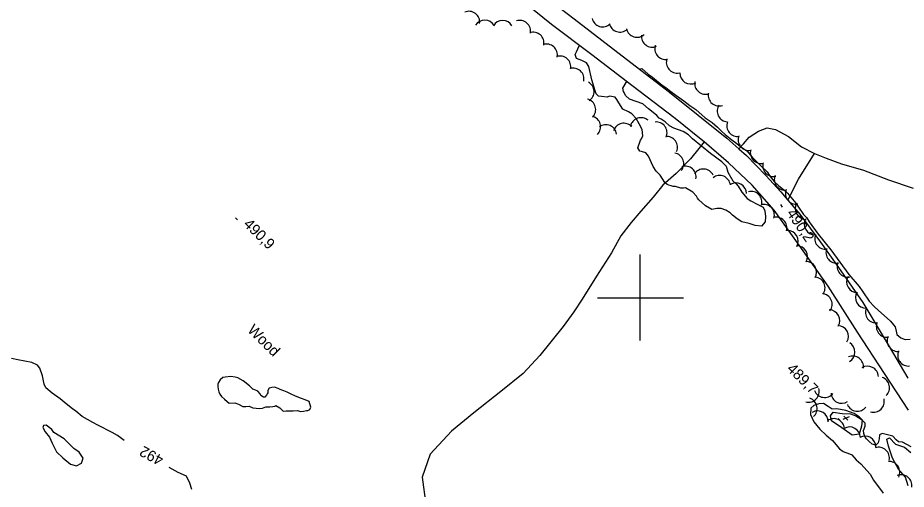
# Model space of a CAD drawing. Extents: x 642515 to 647219, y 6080136 to 6084356.
# Drawn here: x 643026.5 to 643274.3, y 6081946.7 to 6082078.2 of the extents above; entities that cross this region are included whole.
import ezdxf

# ---------------------------------------------------------------- set-up
doc = ezdxf.new("R2010")
doc.units = 0
for name, color, linetype in [('Level 1', 7, 'Continuous'), ('Level 2', 7, 'Continuous'), ('Level 21', 7, 'Continuous'), ('Level 22', 7, 'Continuous'), ('Level 3', 7, 'Continuous'), ('Level 4', 7, 'Continuous'), ('Level 44', 7, 'Continuous'), ('Level 61', 7, 'Continuous')]:
    doc.layers.add(name, color=color, linetype=linetype)

msp = doc.modelspace()

# ---------------------------------------------------------------- linework, layer by layer
at = {"layer": 'Level 1'}
for points in [[(643224.06, 6082036.81), (643224.56, 6082035.15), (643225.92, 6082032.73), (643226.9, 6082031.86), (643227.46, 6082031.21), (643228.45, 6082029.58), (643229.92, 6082027.81), (643230.97, 6082027.11), (643232.72, 6082026.17), (643234.42, 6082025.34), (643234.89, 6082024.32), (643235.06, 6082022.8), (643234.95, 6082021.3), (643233.9, 6082020.11), (643232.17, 6082020.21), (643230.52, 6082020.83), (643228.48, 6082021.28), (643227.18, 6082022.12), (643225.83, 6082023.17), (643225.18, 6082023.82), (643224.01, 6082024.55), (643222.7, 6082024.96), (643221.49, 6082024.97), (643220.06, 6082024.72), (643218.27, 6082025.7), (643216.48, 6082027.37), (643216.12, 6082027.91), (643215.81, 6082028.42), (643214.77, 6082029.56), (643212.72, 6082030.77), (643212.17, 6082030.66), (643211.44, 6082030.69), (643209.97, 6082031.09), (643209.29, 6082031.09), (643208.71, 6082031.3), (643208.09, 6082031.54), (643207.6, 6082031.67), (643207, 6082032.2), (643205.63, 6082034.26), (643204.55, 6082035.44), (643203.71, 6082036.72), (643202.44, 6082039.59), (643201.66, 6082040.51), (643200.72, 6082040.81), (643199.98, 6082041.01), (643199.48, 6082041.91), (643200.2, 6082044.01), (643200.45, 6082044.39), (643200.81, 6082045.21), (643200.69, 6082047.06), (643199.79, 6082048.62), (643199.02, 6082050.06), (643197.77, 6082051.4), (643196.81, 6082051.95), (643195.27, 6082052.7), (643194.12, 6082054.41), (643193.62, 6082055.38), (643193.1, 6082056), (643191.51, 6082056.35), (643190.88, 6082056.07), (643189.3, 6082056.17), (643188.45, 6082056.33), (643187.85, 6082056.93), (643187.55, 6082057.8), (643186.59, 6082060.86), (643185.76, 6082064.56), (643185.13, 6082065.57), (643183.84, 6082066.26), (643182.36, 6082066.82), (643182.01, 6082067.88), (643182.32, 6082068.67), (643183.11, 6082070.33), (643182.95, 6082070.61)], [(643199.95, 6082063.79), (643200.53, 6082063.98), (643202.35, 6082062.44), (643203.49, 6082061.58), (643206.2, 6082059.4), (643207.25, 6082058.7), (643208.65, 6082057.61), (643210.04, 6082056.61), (643212.31, 6082055.05), (643213.92, 6082053.7), (643215.63, 6082052.63), (643218.23, 6082050.25), (643220.13, 6082048.95), (643221.61, 6082047.71), (643222.77, 6082046.53), (643223.83, 6082045.58), (643225.69, 6082044.16), (643227.09, 6082043.08), (643228.06, 6082042.29), (643229.02, 6082041.66), (643229.87, 6082041.07), (643231.34, 6082039.3), (643233.75, 6082036.87), (643235.46, 6082035.2), (643236.38, 6082033.92), (643237.44, 6082032.53), (643238.71, 6082031.4), (643240.12, 6082030.16), (643241.22, 6082029.25), (643242.61, 6082027.56), (643243.48, 6082026.49), (643244.24, 6082025.36), (643245.65, 6082023.35), (643246.55, 6082022.4), (643247.26, 6082021.31), (643249.77, 6082017.8), (643253.26, 6082013.49), (643258.27, 6082006.62), (643261.17, 6082003.28), (643262.19, 6082001.77), (643263.92, 6081999.18), (643265.3, 6081997.65), (643266.41, 6081996.66), (643269.94, 6081993.61), (643270.77, 6081992.57), (643271.2, 6081992.03), (643271.44, 6081990.84), (643271.66, 6081989.89), (643272.76, 6081988.98), (643273.96, 6081988.45), (643275.4, 6081988.54)], [(643224.06, 6082036.81), (643222.82, 6082037.99), (643219.7, 6082040.3), (643214.69, 6082044.43), (643213.58, 6082045.5), (643212.11, 6082046.5), (643209.44, 6082047.42), (643208.27, 6082048.08), (643207.04, 6082049.17), (643205.99, 6082049.88), (643205.36, 6082050.2), (643204.76, 6082050.89), (643203.74, 6082051.8), (643202.39, 6082052.77), (643200.86, 6082054.13), (643197.15, 6082055.44), (643196, 6082056.54), (643195.59, 6082057.36), (643195.41, 6082057.59), (643195.27, 6082058.55), (643196.22, 6082060.14), (643196.42, 6082060.38)], [(643265.77, 6081959.05), (643264.79, 6081959.32), (643263.94, 6081960.07), (643263.17, 6081960.75), (643262.82, 6081961.21), (643262.43, 6081962.32), (643262.38, 6081963.12), (643262.79, 6081964.28), (643262.82, 6081965.17), (643261.18, 6081966.92), (643259.75, 6081967.88), (643257.45, 6081968.71), (643254.93, 6081969.13), (643253.64, 6081969.05), (643252.47, 6081969.78), (643251.22, 6081970.6), (643249.93, 6081970.52), (643248.51, 6081970.11), (643247.67, 6081969.33), (643247.62, 6081967.56), (643248.55, 6081965.52), (643250.21, 6081963.44), (643251.92, 6081961.77), (643253.7, 6081960.34), (643255.7, 6081957.96), (643256.71, 6081957.22), (643258.44, 6081956.6), (643259.1, 6081956.31), (643260.31, 6081954.94), (643261.59, 6081953.8), (643264.26, 6081950.98), (643265.17, 6081949.26), (643267.89, 6081945.63)], [(643275.69, 6081958.6), (643273.28, 6081959.83), (643272.15, 6081959.92), (643271.47, 6081960.53), (643270.52, 6081961.52), (643267.58, 6081962.31), (643266.8, 6081961.94), (643266.71, 6081960.8), (643266.46, 6081959.66), (643265.77, 6081959.05)]]:
    msp.add_lwpolyline(points, dxfattribs=at)
at = {"layer": 'Level 2'}
for points in [[(643056.24, 6081960.29), (643054.35, 6081961.68), (643052.85, 6081962.56), (643048.87, 6081964.57), (643047.45, 6081965.37), (643044.53, 6081967.05), (643042.75, 6081968.48), (643041.83, 6081969.14), (643040.05, 6081970.57), (643038.36, 6081971.92), (643036.17, 6081973.56), (643034.39, 6081974.98), (643033.92, 6081976), (643033.45, 6081978.39), (643032.69, 6081980.44), (643032.07, 6081981.29), (643030.49, 6081982.08), (643026.59, 6081982.81), (643024.79, 6081983.19)], [(643039.49, 6081960.75), (643036.56, 6081962.58), (643036.03, 6081963.36), (643034.42, 6081964.63), (643033.71, 6081964.51), (643033.5, 6081963.93), (643034.14, 6081962.76), (643035.36, 6081961.22), (643036.18, 6081959.58), (643037.38, 6081957.15), (643039.09, 6081955.48), (643041.21, 6081953.76), (643042.92, 6081953.3), (643044.33, 6081954.03), (643044.8, 6081955.43), (643043.66, 6081957.05), (643042.15, 6081958.09), (643039.49, 6081960.75)], [(643075.07, 6081946.65), (643074.55, 6081948.47), (643073.63, 6081950.35), (643071.23, 6081951.42), (643068.74, 6081952.84)]]:
    msp.add_lwpolyline(points, dxfattribs=at)
msp.add_lwpolyline([(643091.17, 6081975.54), (643089.43, 6081976.92), (643087.88, 6081977.82), (643087.14, 6081978.02), (643086, 6081978.18), (643084.41, 6081978), (643083.69, 6081977.87), (643082.97, 6081977.22), (643082.54, 6081976.46), (643082.37, 6081976.01), (643082.33, 6081975.36), (643082.46, 6081974.65), (643082.63, 6081973.89), (643082.91, 6081973.27), (643083.36, 6081972.57), (643084.17, 6081971.86), (643084.9, 6081971.22), (643085.46, 6081970.73), (643087.06, 6081970.84), (643088.09, 6081970.46), (643089.34, 6081969.82), (643090.18, 6081969.83), (643091.11, 6081969.85), (643092.1, 6081969.44), (643092.99, 6081969.33), (643094.04, 6081969.24), (643094.76, 6081969.37), (643095.23, 6081969.56), (643095.7, 6081969.75), (643096.26, 6081969.71), (643096.82, 6081969.75), (643097.63, 6081969.8), (643098.18, 6081969.92), (643098.53, 6081970.06), (643099.62, 6081969.41), (643100.53, 6081968.54), (643101.37, 6081968.55), (643103.34, 6081968.56), (643104.5, 6081968.68), (643105.4, 6081968.42), (643106.24, 6081968.51), (643107.03, 6081968.64), (643107.47, 6081968.71), (643107.98, 6081968.95), (643108.29, 6081969.65), (643107.83, 6081971.19), (643106.71, 6081971.64), (643105.64, 6081972.06), (643103.95, 6081972.71), (643102.82, 6081973.24), (643101.66, 6081973.81), (643100.75, 6081974.15), (643099.68, 6081974.57), (643099.14, 6081974.81), (643098.11, 6081975.19), (643097.39, 6081975.14), (643096.6, 6081974.93), (643096.28, 6081974.22), (643096.28, 6081973.62), (643096.1, 6081973.33), (643095.88, 6081972.99), (643095.4, 6081972.43), (643095.04, 6081972.37), (643094.32, 6081972.85), (643094.09, 6081973.35), (643093.47, 6081974.12), (643092.61, 6081974.43), (643092.07, 6081974.67)], close=True, dxfattribs=at)
at = {"layer": 'Level 21'}
for points in [[(643170, 6082086.85), (643181.65, 6082077.9), (643193.82, 6082068.5), (643208.27, 6082057.38), (643224.28, 6082044.59), (643227.65, 6082041.61), (643229.72, 6082039.77), (643235.14, 6082034.22), (643239.28, 6082029.65), (643241.23, 6082027.36), (643244.57, 6082023.45), (643250.36, 6082015.6), (643255.38, 6082008.58), (643262.18, 6081998.78), (643269.53, 6081986.51), (643274.75, 6081977.66)], [(643274.88, 6081968.78), (643268.25, 6081979.03), (643260.67, 6081990.52), (643252.52, 6082003.34), (643244.42, 6082014.75), (643237.5, 6082024.51), (643231.32, 6082031.49), (643224.7, 6082037.73), (643217.91, 6082043.54), (643216.67, 6082044.6), (643209.85, 6082050.11), (643197.81, 6082059.31), (643186.62, 6082067.85), (643175.36, 6082076.3), (643167.69, 6082082.55)]]:
    msp.add_lwpolyline(points, dxfattribs=at)
at = {"layer": 'Level 22'}
for points in [[(643227.65, 6082041.61), (643228.91, 6082043.03), (643230.45, 6082044.85), (643233.05, 6082046.57), (643235.53, 6082047.49), (643237.86, 6082047.02), (643241.48, 6082045.03), (643245.08, 6082042.22), (643248.7, 6082040.31), (643251.93, 6082039.07), (643256.26, 6082037.44), (643262.37, 6082035.68), (643269.34, 6082032.99), (643276.25, 6082030.67)], [(643217.91, 6082043.54), (643216.42, 6082041.68), (643214.1, 6082038.8), (643210.16, 6082034.77), (643206.42, 6082031.48), (643203.7, 6082028.14), (643200.27, 6082024.26), (643197.54, 6082021.08), (643194.71, 6082017.36), (643192.14, 6082012.65), (643187.96, 6082006.11), (643183.94, 6081999.75), (643181.62, 6081996.18), (643178.58, 6081992.13), (643172.16, 6081984.01), (643167.44, 6081979.01), (643161.24, 6081973.96), (643153.72, 6081968.03), (643147.44, 6081962.89), (643141.51, 6081956.53), (643139.26, 6081950.11), (643140.37, 6081942.44)], [(643241.23, 6082027.36), (643244.26, 6082033.17), (643248.7, 6082040.31)]]:
    msp.add_lwpolyline(points, dxfattribs=at)
at = {"layer": 'Level 3'}
for p, q in [((643239.2, 6082026.07), (643239.65, 6082025.41)), ((643087.25, 6082022.43), (643087.82, 6082021.87)), ((643255.29, 6081966.42), (643256.42, 6081965.29)), ((643258.35, 6081966.89), (643256.59, 6081966.17)), ((643256.91, 6081967.06), (643258.02, 6081965.96))]:
    msp.add_line(p, q, dxfattribs=at)
at = {"layer": 'Level 4'}
for points in [[(643258.78, 6081967.79), (643260.23, 6081967.19), (643261.95, 6081966.05), (643261.78, 6081964.3), (643261.15, 6081962.13), (643259.23, 6081961.85), (643256.37, 6081963.86), (643253.44, 6081965.78), (643253.19, 6081967.21), (643253.89, 6081968.18), (643256.45, 6081967.81), (643258.78, 6081967.79)], [(643274.81, 6081947.65), (643274.05, 6081950.14), (643272.11, 6081952.31), (643270.43, 6081955.39), (643269.33, 6081958.78), (643268.9, 6081960.69), (643269.64, 6081961.1), (643271.28, 6081959.26), (643273.78, 6081958.49), (643275.61, 6081956.95)]]:
    msp.add_lwpolyline(points, dxfattribs=at)
at = {"layer": 'Level 44'}
for centre, start, end in [((643152.36, 6082076.96), 353.09, 113.0679), ((643156.74, 6082074.51), 29.0202, 148.9981), ((643161.75, 6082074.44), 29.9231, 149.901), ((643166.53, 6082074.45), 348.444, 108.4219), ((643189.63, 6082078.64), 193.0278, 313.0057), ((643194.42, 6082077.18), 193.0278, 313.0057), ((643199.2, 6082075.72), 193.0278, 313.0057), ((643170.27, 6082071.13), 348.444, 108.4219), ((643203.45, 6082072.98), 173.3765, 293.3545), ((643174.01, 6082067.82), 348.444, 108.4219), ((643207.14, 6082069.55), 160.4577, 280.4357), ((643177.75, 6082064.5), 348.444, 108.4219), ((643210.38, 6082065.75), 160.4577, 280.4357), ((643181.43, 6082061.13), 347.0319, 107.0098), ((643214.16, 6082062.7), 178.1677, 298.1456), ((643184.24, 6082057.58), 302.1889, 62.1668), ((643218.29, 6082059.84), 169.3091, 289.2871), ((643222.08, 6082056.58), 169.3091, 289.2871), ((643184.69, 6082052.55), 315.9667, 75.9447), ((643224.58, 6082052.16), 146.1582, 266.1362), ((643186.07, 6082047.75), 315.9667, 75.9447), ((643200.32, 6082047.32), 48.9678, 168.9458), ((643190.55, 6082045.36), 7.5866, 127.5646), ((643195.54, 6082045.76), 43.2255, 163.2034), ((643204.58, 6082046.12), 336.0411, 96.019), ((643227.26, 6082048.06), 159.0986, 279.0765), ((643207.52, 6082042.07), 336.0411, 96.019), ((643230.41, 6082044.18), 159.0986, 279.0765), ((643209.24, 6082037.47), 320.2125, 80.1905), ((643233.81, 6082040.54), 163.5525, 283.5305), ((643237.25, 6082036.91), 163.5525, 283.5305), ((643212.7, 6082033.79), 349.1634, 109.1414), ((643217.71, 6082033), 25.7053, 145.6833), ((643222.26, 6082031.2), 7.2123, 127.1902), ((643240.5, 6082033.09), 158.3378, 278.3157), ((643226.76, 6082029.12), 1.4949, 121.4728), ((643243.6, 6082029.16), 158.3378, 278.3157), ((643231.05, 6082026.75), 343.9933, 103.9713), ((643234.52, 6082023.15), 343.9933, 103.9713), ((643246.35, 6082024.95), 150.0442, 270.0222), ((643238.02, 6082019.57), 345.0213, 104.9993), ((643248.85, 6082020.62), 150.0442, 270.0222), ((643241.18, 6082015.83), 331.1523, 91.1302), ((643251.76, 6082016.63), 158.8687, 278.8466), ((643243.77, 6082011.55), 331.1523, 91.1302), ((643254.9, 6082012.73), 158.8687, 278.8466), ((643246.28, 6082007.23), 329.9341, 89.9121), ((643258.03, 6082008.84), 158.8687, 278.8466), ((643248.64, 6082002.88), 323.2449, 83.2228), ((643260.66, 6082004.54), 149.8094, 269.7873), ((643250.62, 6081998.28), 323.2449, 83.2228), ((643263.14, 6082000.2), 149.8094, 269.7873), ((643252.77, 6081993.74), 328.8136, 88.7915), ((643265.89, 6081996.08), 157.4185, 277.3964), ((643268.93, 6081992.11), 157.4185, 277.3964), ((643255.18, 6081989.36), 328.8136, 88.7915), ((643271.97, 6081988.14), 157.4185, 277.3964), ((643256.98, 6081984.98), 299.3269, 59.3048), ((643274.9, 6081984.08), 155.7629, 275.7408), ((643259.35, 6081980.87), 352.672, 112.6499), ((643263.52, 6081978.05), 2.4147, 122.3926), ((643266.63, 6081975.04), 312.2984, 72.2764), ((643247.01, 6081973.99), 256.0407, 16.0187), ((643251.53, 6081975.32), 200.881, 320.859), ((643256.3, 6081973.7), 182.9891, 302.9671), ((643246.44, 6081969.25), 311.3313, 71.3092), ((643260.66, 6081971.46), 201.6861, 321.6641), ((643265.17, 6081971.23), 253.8522, 13.8301), ((643249.55, 6081965.55), 359.2825, 119.2604), ((643254.1, 6081963.41), 6.1017, 126.0797), ((643258.49, 6081961.09), 0.6687, 120.6466), ((643262.79, 6081958.56), 358.4722, 118.4501), ((643266.6, 6081955.44), 347.8056, 107.7835), ((643269.5, 6081951.49), 333.3717, 93.3496), ((643272.88, 6081947.76), 351.6797, 111.6577)]:
    msp.add_arc(centre, 3, start, end, dxfattribs=at)
at = {"layer": 'Level 61'}
for p, q in [((643200, 6082012.16), (643200, 6081988.16)), ((643212.16, 6082000), (643188.16, 6082000))]:
    msp.add_line(p, q, dxfattribs=at)

# ---------------------------------------------------------------- texts
at = {"layer": 'Level 2'}
msp.add_text('492', height=3, rotation=152.1259, dxfattribs=at).set_placement((643067.49, 6081955.8))
at = {"layer": 'Level 3'}
for s, rotation, p in [('490,2', 304.2066, (643240.78, 6082023.67)), ('490,9', 315.59, (643089.28, 6082020.38)), ('  489,7', 315.1735, (643239.22, 6081981.65))]:
    msp.add_text(s, height=3, rotation=rotation, dxfattribs=at).set_placement(p)
at = {"layer": 'Level 44'}
msp.add_text('Wood', height=3, rotation=315.1749, dxfattribs=at).set_placement((643090.4, 6081990.88))

doc.saveas('drawing.dxf')
